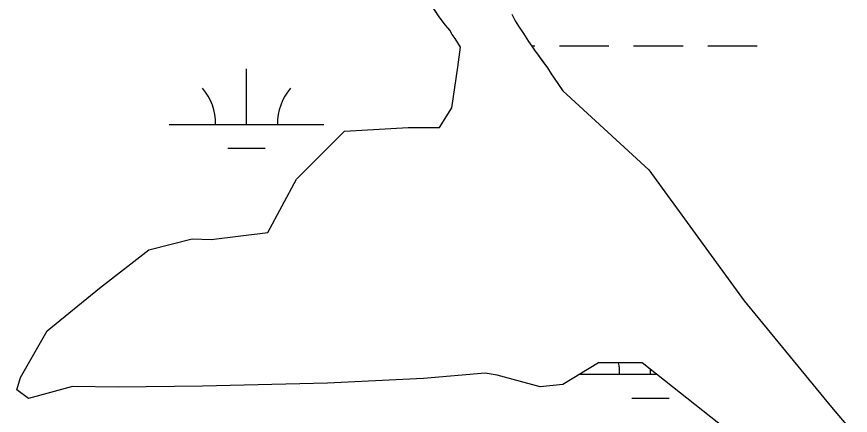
# Model space of a CAD drawing. Extents: x 3279314 to 3317160, y 734079 to 759431.
# Drawn here: x 3295574 to 3296113, y 742141 to 742399 of the extents above; entities that cross this region are included whole.
import ezdxf

# ---------------------------------------------------------------- set-up
doc = ezdxf.new("R2010")
doc.units = 0
for name, color, linetype in [('V-SITE-VEGE', 7, 'Continuous'), ('V-TOPO-SHOR', 7, 'Continuous'), ('V-WETL-SWMP', 7, 'Continuous')]:
    doc.layers.add(name, color=color, linetype=linetype)

msp = doc.modelspace()

# ---------------------------------------------------------------- linework, layer by layer
at = {"layer": 'V-SITE-VEGE'}
for p, q in [((3295847.06, 742399.26), (3295840.06, 742409.52)), ((3295851.16, 742393.77), (3295847.06, 742399.26)), ((3295894.02, 742400.93), (3295896.2, 742396.63)), ((3295854.05, 742390.43), (3295851.16, 742393.77)), ((3295896.2, 742396.63), (3295898.37, 742393.05)), ((3295898.37, 742393.05), (3295901.75, 742388.27)), ((3295855.5, 742387.8), (3295854.05, 742390.43)), ((3295857.44, 742385.17), (3295855.5, 742387.8)), ((3295901.75, 742388.27), (3295904.89, 742383.26)), ((3295860.86, 742379.53), (3295857.44, 742385.17)), ((3295904.89, 742383.26), (3295907.06, 742380.15)), ((3295859.22, 742366.52), (3295860.86, 742379.53)), ((3295907.06, 742380.15), (3295908.75, 742377.53)), ((3295908.75, 742377.53), (3295917.2, 742366.07)), ((3295855.21, 742340.24), (3295859.22, 742366.52)), ((3295917.2, 742366.07), (3295919.62, 742362.24)), ((3295919.62, 742362.24), (3295923.96, 742356.04)), ((3295923.96, 742356.04), (3295927.08, 742351.16)), ((3295927.08, 742351.16), (3295982.72, 742300.02)), ((3295847.27, 742327.53), (3295855.21, 742340.24)), ((3295785.84, 742325.1), (3295827.02, 742327.57)), ((3295827.02, 742327.57), (3295847.27, 742327.53)), ((3295754.75, 742294.16), (3295785.84, 742325.1)), ((3295982.72, 742300.02), (3296044.51, 742215.34)), ((3295736.12, 742259.46), (3295754.75, 742294.16)), ((3295699.4, 742254.98), (3295736.12, 742259.46)), ((3295659.11, 742248.32), (3295687.2, 742255.52)), ((3295687.2, 742255.52), (3295699.4, 742254.98)), ((3295627.16, 742223.5), (3295659.11, 742248.32)), ((3295593.24, 742195.83), (3295627.16, 742223.5)), ((3296044.51, 742215.34), (3296101.12, 742146.51)), ((3295575.98, 742165.61), (3295593.24, 742195.83)), ((3295950.26, 742175.26), (3295927.19, 742161.21)), ((3295978.54, 742175.07), (3295950.26, 742175.26)), ((3296032.1, 742132.64), (3295978.54, 742175.07)), ((3295573.59, 742157.61), (3295575.98, 742165.61)), ((3295836.95, 742165.08), (3295774.86, 742162.02)), ((3295876.86, 742168.54), (3295836.95, 742165.08)), ((3295884.55, 742167.12), (3295876.86, 742168.54)), ((3295912.38, 742159.55), (3295884.55, 742167.12)), ((3295609.63, 742159.86), (3295581.2, 742152.02)), ((3295639.18, 742159.33), (3295609.63, 742159.86)), ((3295693.83, 742159.95), (3295639.18, 742159.33)), ((3295774.86, 742162.02), (3295693.83, 742159.95)), ((3295927.19, 742161.21), (3295912.38, 742159.55)), ((3295581.2, 742152.02), (3295573.59, 742157.61)), ((3296101.12, 742146.51), (3296164.69, 742071.12))]:
    msp.add_line(p, q, dxfattribs=at)
at = {"layer": 'V-TOPO-SHOR'}
for points in [[(3295860.86, 742379.53), (3295857.44, 742385.17), (3295855.5, 742387.8), (3295854.05, 742390.43), (3295851.16, 742393.77), (3295847.06, 742399.26), (3295844.16, 742403.55)], [(3295894.02, 742400.93), (3295896.2, 742396.63), (3295898.37, 742393.05), (3295901.75, 742388.27), (3295904.89, 742383.26), (3295907.06, 742380.15), (3295908.75, 742377.53), (3295910.68, 742374.9), (3295912.62, 742372.27), (3295915.03, 742368.93), (3295917.2, 742366.07), (3295919.62, 742362.24), (3295922.03, 742358.9), (3295923.96, 742356.04), (3295926.86, 742351.5), (3295927.08, 742351.16)], [(3296032.1, 742132.64), (3295978.54, 742175.07), (3295950.26, 742175.26), (3295927.19, 742161.21), (3295912.38, 742159.55), (3295884.55, 742167.12), (3295876.86, 742168.54), (3295836.95, 742165.08), (3295774.86, 742162.02), (3295693.83, 742159.95), (3295639.18, 742159.33), (3295609.63, 742159.86), (3295581.2, 742152.02), (3295573.59, 742157.61), (3295575.98, 742165.61), (3295593.24, 742195.83), (3295627.16, 742223.5), (3295659.11, 742248.32), (3295687.2, 742255.52), (3295699.4, 742254.98), (3295736.12, 742259.46), (3295754.75, 742294.16), (3295785.84, 742325.1), (3295827.02, 742327.57), (3295847.27, 742327.53), (3295855.21, 742340.24), (3295859.22, 742366.52), (3295860.86, 742379.53)], [(3295927.08, 742351.16), (3295982.72, 742300.02), (3296044.51, 742215.34), (3296101.12, 742146.51), (3296164.69, 742071.12)]]:
    msp.add_lwpolyline(points, dxfattribs=at)
at = {"layer": 'V-WETL-SWMP'}
for p, q in [((3295851.16, 742393.77), (3295847.06, 742399.26)), ((3295851.16, 742393.77), (3295847.06, 742399.26)), ((3295894.02, 742400.94), (3295896.19, 742396.63)), ((3295894.02, 742400.94), (3295896.19, 742396.63)), ((3295854.05, 742390.43), (3295851.16, 742393.77)), ((3295854.05, 742390.43), (3295851.16, 742393.77)), ((3295896.19, 742396.63), (3295898.37, 742393.05)), ((3295896.19, 742396.63), (3295898.37, 742393.05)), ((3295898.37, 742393.05), (3295901.75, 742388.28)), ((3295898.37, 742393.05), (3295901.75, 742388.28)), ((3295855.5, 742387.8), (3295854.05, 742390.43)), ((3295855.5, 742387.8), (3295854.05, 742390.43)), ((3295857.43, 742385.17), (3295855.5, 742387.8)), ((3295857.43, 742385.17), (3295855.5, 742387.8)), ((3295901.75, 742388.28), (3295904.89, 742383.26)), ((3295901.75, 742388.28), (3295904.89, 742383.26)), ((3295860.86, 742379.53), (3295857.43, 742385.17)), ((3295860.86, 742379.53), (3295857.43, 742385.17)), ((3295904.89, 742383.26), (3295907.06, 742380.16)), ((3295904.89, 742383.26), (3295907.06, 742380.16)), ((3295859.22, 742366.52), (3295860.86, 742379.53)), ((3295859.22, 742366.52), (3295860.86, 742379.53)), ((3295906.94, 742380.33), (3295908.92, 742380.33)), ((3295907.06, 742380.16), (3295908.75, 742377.53)), ((3295907.06, 742380.16), (3295908.75, 742377.53)), ((3295908.75, 742377.53), (3295917.2, 742366.07)), ((3295908.75, 742377.53), (3295917.2, 742366.07)), ((3295924.92, 742380.34), (3295956.92, 742380.35)), ((3295972.92, 742380.36), (3296004.92, 742380.38)), ((3296020.92, 742380.39), (3296052.92, 742380.4)), ((3295722.36, 742329.49), (3295722.34, 742365.49)), ((3295855.21, 742340.24), (3295859.22, 742366.52)), ((3295855.21, 742340.24), (3295859.22, 742366.52)), ((3295917.2, 742366.07), (3295919.61, 742362.25)), ((3295917.2, 742366.07), (3295919.61, 742362.25)), ((3295919.61, 742362.25), (3295923.96, 742356.04)), ((3295919.61, 742362.25), (3295923.96, 742356.04)), ((3295923.96, 742356.04), (3295927.08, 742351.16)), ((3295923.96, 742356.04), (3295927.08, 742351.16)), ((3295927.08, 742351.16), (3295982.72, 742300.02)), ((3295927.08, 742351.16), (3295982.72, 742300.02)), ((3295847.26, 742327.53), (3295855.21, 742340.24)), ((3295847.26, 742327.53), (3295855.21, 742340.24)), ((3295672.36, 742329.47), (3295772.36, 742329.52)), ((3295785.83, 742325.1), (3295827.02, 742327.57)), ((3295785.83, 742325.1), (3295827.02, 742327.57)), ((3295827.02, 742327.57), (3295847.26, 742327.53)), ((3295827.02, 742327.57), (3295847.26, 742327.53)), ((3295754.74, 742294.16), (3295785.83, 742325.1)), ((3295754.74, 742294.16), (3295785.83, 742325.1)), ((3295710.37, 742314.06), (3295734.37, 742314.07)), ((3295982.72, 742300.02), (3296044.51, 742215.34)), ((3295982.72, 742300.02), (3296044.51, 742215.34)), ((3295736.12, 742259.47), (3295754.74, 742294.16)), ((3295736.12, 742259.47), (3295754.74, 742294.16)), ((3295699.4, 742254.98), (3295736.12, 742259.47)), ((3295699.4, 742254.98), (3295736.12, 742259.47)), ((3295659.1, 742248.32), (3295687.2, 742255.53)), ((3295659.1, 742248.32), (3295687.2, 742255.53)), ((3295687.2, 742255.53), (3295699.4, 742254.98)), ((3295687.2, 742255.53), (3295699.4, 742254.98)), ((3295627.16, 742223.5), (3295659.1, 742248.32)), ((3295627.16, 742223.5), (3295659.1, 742248.32)), ((3295593.24, 742195.83), (3295627.16, 742223.5)), ((3295593.24, 742195.83), (3295627.16, 742223.5)), ((3296044.51, 742215.34), (3296101.12, 742146.51)), ((3296044.51, 742215.34), (3296101.12, 742146.51)), ((3295575.98, 742165.61), (3295593.24, 742195.83)), ((3295575.98, 742165.61), (3295593.24, 742195.83)), ((3295950.26, 742175.26), (3295927.19, 742161.21)), ((3295950.26, 742175.26), (3295927.19, 742161.21)), ((3295978.54, 742175.07), (3295950.26, 742175.26)), ((3295978.54, 742175.07), (3295950.26, 742175.26)), ((3296032.09, 742132.65), (3295978.54, 742175.07)), ((3296032.09, 742132.65), (3295978.54, 742175.07)), ((3295983.88, 742167.76), (3295983.87, 742170.85)), ((3295573.59, 742157.62), (3295575.98, 742165.61)), ((3295573.59, 742157.62), (3295575.98, 742165.61)), ((3295836.95, 742165.09), (3295774.86, 742162.03)), ((3295836.95, 742165.09), (3295774.86, 742162.03)), ((3295876.86, 742168.55), (3295836.95, 742165.09)), ((3295876.86, 742168.55), (3295836.95, 742165.09)), ((3295884.55, 742167.12), (3295876.86, 742168.55)), ((3295884.55, 742167.12), (3295876.86, 742168.55)), ((3295912.37, 742159.55), (3295884.55, 742167.12)), ((3295912.37, 742159.55), (3295884.55, 742167.12)), ((3295937.91, 742167.74), (3295987.76, 742167.77)), ((3295609.62, 742159.86), (3295581.2, 742152.02)), ((3295609.62, 742159.86), (3295581.2, 742152.02)), ((3295639.18, 742159.33), (3295609.62, 742159.86)), ((3295639.18, 742159.33), (3295609.62, 742159.86)), ((3295693.83, 742159.95), (3295639.18, 742159.33)), ((3295693.83, 742159.95), (3295639.18, 742159.33)), ((3295774.86, 742162.03), (3295693.83, 742159.95)), ((3295774.86, 742162.03), (3295693.83, 742159.95)), ((3295927.19, 742161.21), (3295912.37, 742159.55)), ((3295927.19, 742161.21), (3295912.37, 742159.55)), ((3295581.2, 742152.02), (3295573.59, 742157.62)), ((3295581.2, 742152.02), (3295573.59, 742157.62)), ((3295971.88, 742152.33), (3295995.88, 742152.34)), ((3296101.12, 742146.51), (3296164.69, 742071.12)), ((3296101.12, 742146.51), (3296164.69, 742071.12))]:
    msp.add_line(p, q, dxfattribs=at)
for centre, start, end in [((3295667.12, 742329.94), 359.2573, 40.801), ((3295777.6, 742330), 139.2573, 180.801), ((3295928.63, 742168.21), 359.2573, 11.3944)]:
    msp.add_arc(centre, 35.25, start, end, dxfattribs=at)

doc.saveas('drawing.dxf')
